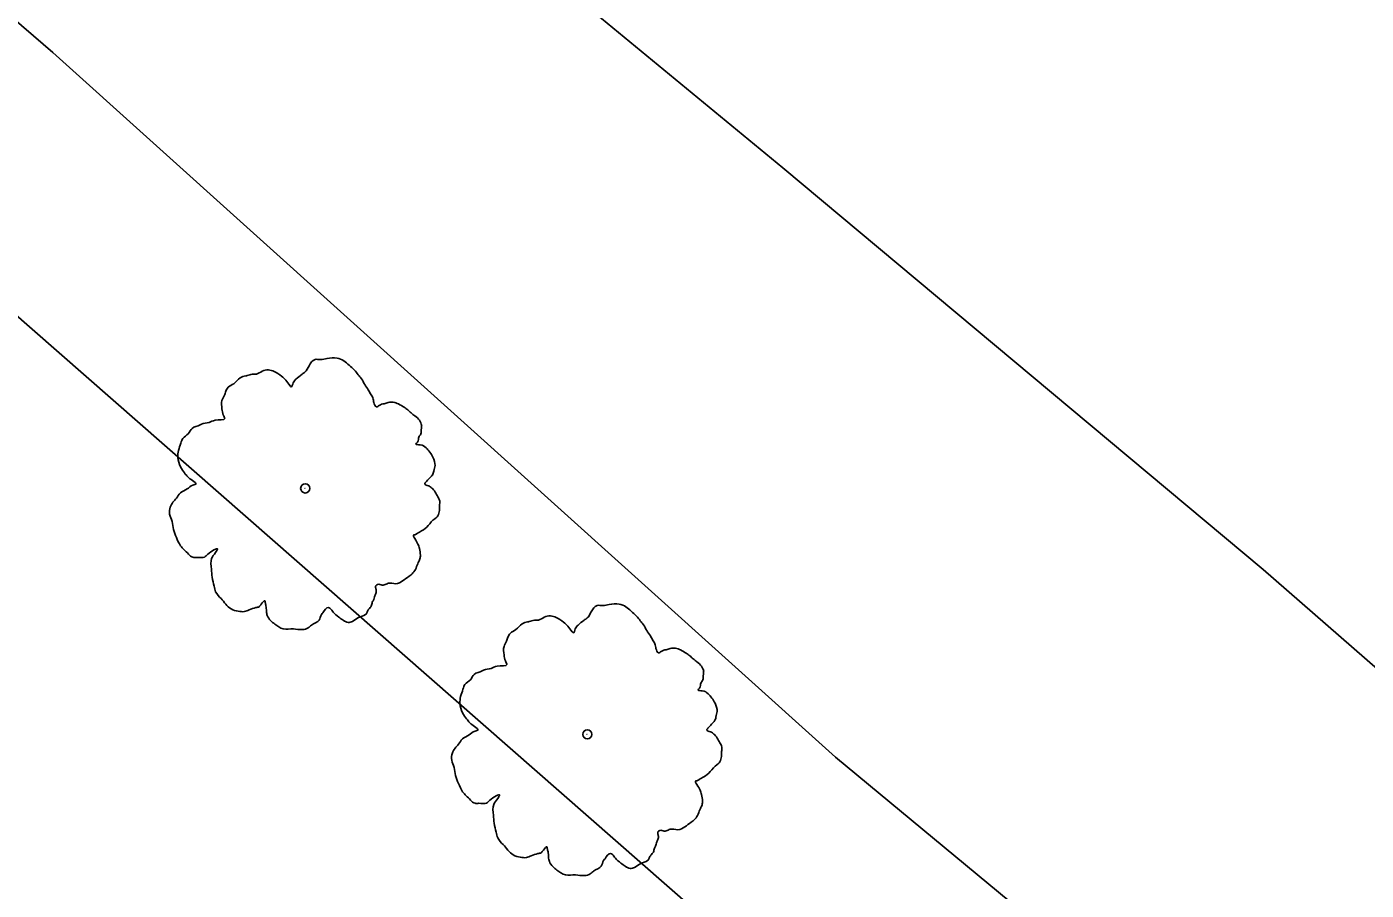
# Model space of a CAD drawing. Extents: x 2076109 to 2080761, y 592812 to 596750.
# Drawn here: x 2076605.7 to 2076678.1, y 596486.2 to 596532.9 of the extents above; entities that cross this region are included whole.
import ezdxf

# ---------------------------------------------------------------- set-up
doc = ezdxf.new("R2010")
doc.units = 0
for name, color, linetype in [('RD_EX_Fence_ChLk', 7, 'Continuous'), ('RD_EX_Road', 7, 'Continuous'), ('RD_EX_VEG', 7, 'Continuous')]:
    doc.layers.add(name, color=color, linetype=linetype)

msp = doc.modelspace()

# ---------------------------------------------------------------- linework, layer by layer
at = {"layer": 'RD_EX_Fence_ChLk'}
msp.add_lwpolyline([(2076421.668, 596703.843), (2076420.038, 596678.46), (2076435.005, 596664.993), (2076476.983, 596628.766), (2076494.9, 596613.54), (2076529.017, 596583.471), (2076547.459, 596566.346), (2076588.835, 596531.527), (2076656.07, 596472.58), (2076690.893, 596443.2), (2076724.418, 596413.806), (2076777.764, 596368.897), (2076804.644, 596345.734), (2076822.972, 596329.732)], dxfattribs=at)
msp.add_lwpolyline([(2076421.668, 596703.843), (2076420.038, 596678.46), (2076435.005, 596664.993), (2076476.983, 596628.766), (2076494.9, 596613.54), (2076529.017, 596583.471), (2076547.459, 596566.346), (2076588.835, 596531.527), (2076656.07, 596472.58), (2076690.893, 596443.2), (2076724.418, 596413.806), (2076777.764, 596368.897), (2076804.644, 596345.734), (2076822.972, 596329.732)], dxfattribs=at)
at = {"layer": 'RD_EX_Road'}
for points in [[(2076842.973, 596352.709), (2076832.374, 596362.191), (2076820.522, 596371.997), (2076794.637, 596393.547), (2076774.424, 596413.165), (2076753.989, 596431.612), (2076731.694, 596450.012), (2076701.653, 596478.129), (2076672.55, 596503.523), (2076646.559, 596525.277), (2076627.865, 596540.707), (2076592.818, 596570.887), (2076568.976, 596591.665), (2076548.544, 596609.335), (2076527.99, 596626.43), (2076515.098, 596637.294), (2076494.851, 596655.125), (2076477.271, 596670.307), (2076468.82, 596677.296), (2076461.987, 596669.181), (2076455.154, 596661.065)], [(2076842.973, 596352.709), (2076832.374, 596362.191), (2076820.522, 596371.997), (2076794.637, 596393.547), (2076774.424, 596413.165), (2076753.989, 596431.612), (2076731.694, 596450.012), (2076701.653, 596478.129), (2076672.55, 596503.523), (2076646.559, 596525.277), (2076627.865, 596540.707), (2076592.818, 596570.887), (2076568.976, 596591.665), (2076548.544, 596609.335), (2076527.99, 596626.43), (2076515.098, 596637.294), (2076494.851, 596655.125), (2076477.271, 596670.307), (2076468.82, 596677.296), (2076461.987, 596669.181), (2076455.154, 596661.065)], [(2076455.154, 596661.065), (2076476.627, 596642.917), (2076494.954, 596628.339), (2076515.983, 596609.906), (2076530.882, 596597.767), (2076547.597, 596583.482), (2076561.229, 596571.309), (2076579.885, 596554.587), (2076592.312, 596544.262), (2076607.069, 596531.521), (2076649.412, 596493.371), (2076665.891, 596479.715), (2076693.101, 596458.592), (2076737.128, 596423.644), (2076779.568, 596383.195), (2076807.067, 596359.785), (2076830.546, 596340.856)], [(2076455.154, 596661.065), (2076476.627, 596642.917), (2076494.954, 596628.339), (2076515.983, 596609.906), (2076530.882, 596597.767), (2076547.597, 596583.482), (2076561.229, 596571.309), (2076579.885, 596554.587), (2076592.312, 596544.262), (2076607.069, 596531.521), (2076649.412, 596493.371), (2076665.891, 596479.715), (2076693.101, 596458.592), (2076737.128, 596423.644), (2076779.568, 596383.195), (2076807.067, 596359.785), (2076830.546, 596340.856)]]:
    msp.add_lwpolyline(points, dxfattribs=at)
at = {"layer": 'RD_EX_VEG'}
for centre, radius in [((2076620.728, 596507.918), 0.25), ((2076620.728, 596507.918), 0.25), ((2076620.706, 596507.92), 0.0001), ((2076620.706, 596507.92), 0.0001), ((2076635.988, 596494.601), 0.25), ((2076635.988, 596494.601), 0.25), ((2076635.965, 596494.603), 0.0001), ((2076635.965, 596494.603), 0.0001)]:
    msp.add_circle(centre, radius, dxfattribs=at)
for points in [[(2076627.032, 596511.331), (2076626.906, 596511.605), (2076626.659, 596511.838), (2076626.449, 596512.007), (2076626.273, 596512.165), (2076626.075, 596512.312), (2076625.775, 596512.487), (2076625.491, 596512.584), (2076625.212, 596512.57), (2076624.991, 596512.503), (2076624.727, 596512.411), (2076624.575, 596512.325), (2076624.492, 596512.421), (2076624.44, 596512.564), (2076624.382, 596512.819), (2076624.259, 596513.036), (2076624.136, 596513.254), (2076623.942, 596513.546), (2076623.77, 596513.85), (2076623.591, 596514.065), (2076623.388, 596514.323), (2076623.094, 596514.588), (2076622.813, 596514.831), (2076622.448, 596514.969), (2076621.912, 596514.953), (2076621.546, 596514.889), (2076621.255, 596514.897), (2076620.937, 596514.545), (2076620.718, 596514.22), (2076620.557, 596514.1), (2076620.224, 596513.826), (2076620.077, 596513.628), (2076619.965, 596513.421), (2076619.906, 596513.474), (2076619.678, 596513.776), (2076619.444, 596513.987), (2076619.039, 596514.246), (2076618.732, 596514.331), (2076618.4, 596514.259), (2076618.083, 596514.108), (2076617.86, 596514.097), (2076617.584, 596514.027), (2076617.506, 596514.011), (2076617.199, 596513.895), (2076616.857, 596513.586), (2076616.564, 596513.393), (2076616.43, 596513.173), (2076616.352, 596512.956), (2076616.22, 596512.681), (2076616.221, 596512.222), (2076616.294, 596511.89), (2076616.371, 596511.704), (2076615.85, 596511.61), (2076615.521, 596511.482), (2076615.111, 596511.394), (2076615.046, 596511.357), (2076614.608, 596511.166), (2076614.399, 596510.876), (2076614.11, 596510.626), (2076614, 596510.363), (2076613.874, 596509.976), (2076613.839, 596509.583), (2076613.976, 596509.086), (2076614.194, 596508.751), (2076614.63, 596508.336), (2076614.818, 596508.156), (2076614.653, 596508.092), (2076614.339, 596507.885), (2076613.97, 596507.676), (2076613.761, 596507.386), (2076613.571, 596507.163), (2076613.427, 596506.91), (2076613.391, 596506.516), (2076613.523, 596506.131), (2076613.601, 596505.688), (2076613.757, 596505.259), (2076613.982, 596504.812), (2076614.407, 596504.364), (2076614.652, 596504.186), (2076614.853, 596504.185), (2076615.278, 596504.196), (2076615.449, 596504.35), (2076615.983, 596504.623), (2076615.88, 596504.45), (2076615.662, 596504.126), (2076615.647, 596503.543), (2076615.691, 596503.109), (2076615.794, 596502.622), (2076615.877, 596502.324), (2076616.176, 596501.948), (2076616.426, 596501.658), (2076616.719, 596501.394), (2076617.106, 596501.268), (2076617.431, 596501.251), (2076617.695, 596501.343), (2076618.058, 596501.462), (2076618.235, 596501.505)], [(2076627.032, 596511.331), (2076626.906, 596511.605), (2076626.659, 596511.838), (2076626.449, 596512.007), (2076626.273, 596512.165), (2076626.075, 596512.312), (2076625.775, 596512.487), (2076625.491, 596512.584), (2076625.212, 596512.57), (2076624.991, 596512.503), (2076624.727, 596512.411), (2076624.575, 596512.325), (2076624.492, 596512.421), (2076624.44, 596512.564), (2076624.382, 596512.819), (2076624.259, 596513.036), (2076624.136, 596513.254), (2076623.942, 596513.546), (2076623.77, 596513.85), (2076623.591, 596514.065), (2076623.388, 596514.323), (2076623.094, 596514.588), (2076622.813, 596514.831), (2076622.448, 596514.969), (2076621.912, 596514.953), (2076621.546, 596514.889), (2076621.255, 596514.897), (2076620.937, 596514.545), (2076620.718, 596514.22), (2076620.557, 596514.1), (2076620.224, 596513.826), (2076620.077, 596513.628), (2076619.965, 596513.421), (2076619.906, 596513.474), (2076619.678, 596513.776), (2076619.444, 596513.987), (2076619.039, 596514.246), (2076618.732, 596514.331), (2076618.4, 596514.259), (2076618.083, 596514.108), (2076617.86, 596514.097), (2076617.584, 596514.027), (2076617.506, 596514.011), (2076617.199, 596513.895), (2076616.857, 596513.586), (2076616.564, 596513.393), (2076616.43, 596513.173), (2076616.352, 596512.956), (2076616.22, 596512.681), (2076616.221, 596512.222), (2076616.294, 596511.89), (2076616.371, 596511.704), (2076615.85, 596511.61), (2076615.521, 596511.482), (2076615.111, 596511.394), (2076615.046, 596511.357), (2076614.608, 596511.166), (2076614.399, 596510.876), (2076614.11, 596510.626), (2076614, 596510.363), (2076613.874, 596509.976), (2076613.839, 596509.583), (2076613.976, 596509.086), (2076614.194, 596508.751), (2076614.63, 596508.336), (2076614.818, 596508.156), (2076614.653, 596508.092), (2076614.339, 596507.885), (2076613.97, 596507.676), (2076613.761, 596507.386), (2076613.571, 596507.163), (2076613.427, 596506.91), (2076613.391, 596506.516), (2076613.523, 596506.131), (2076613.601, 596505.688), (2076613.757, 596505.259), (2076613.982, 596504.812), (2076614.407, 596504.364), (2076614.652, 596504.186), (2076614.853, 596504.185), (2076615.278, 596504.196), (2076615.449, 596504.35), (2076615.983, 596504.623), (2076615.88, 596504.45), (2076615.662, 596504.126), (2076615.647, 596503.543), (2076615.691, 596503.109), (2076615.794, 596502.622), (2076615.877, 596502.324), (2076616.176, 596501.948), (2076616.426, 596501.658), (2076616.719, 596501.394), (2076617.106, 596501.268), (2076617.431, 596501.251), (2076617.695, 596501.343), (2076618.058, 596501.462), (2076618.235, 596501.505)], [(2076618.235, 596501.505), (2076618.351, 596501.656), (2076618.543, 596501.822), (2076618.559, 596501.745), (2076618.601, 596501.568), (2076618.628, 596501.267), (2076618.673, 596501.035), (2076618.855, 596500.764), (2076619.077, 596500.574), (2076619.538, 596500.318), (2076620.086, 596500.312), (2076620.57, 596500.27), (2076620.889, 596500.365), (2076621.061, 596500.519), (2076621.483, 596500.787), (2076621.602, 596501.084), (2076621.687, 596501.189), (2076621.985, 596501.472), (2076622.066, 596501.432), (2076622.245, 596501.217), (2076622.538, 596500.952), (2076622.782, 596500.775), (2076623.045, 596500.665), (2076623.278, 596500.711), (2076623.613, 596500.929), (2076623.986, 596501.082), (2076624.08, 596501.221), (2076624.161, 596501.382), (2076624.298, 596501.546), (2076624.355, 596501.75), (2076624.436, 596501.911), (2076624.474, 596502.047), (2076624.543, 596502.23), (2076624.565, 596502.444), (2076624.535, 596502.599), (2076624.641, 596502.716), (2076624.889, 596502.684), (2076625, 596502.69), (2076625.209, 596502.779), (2076625.624, 596502.755), (2076625.996, 596502.908), (2076626.342, 596503.161), (2076626.556, 596503.34), (2076626.722, 596503.606), (2076626.841, 596503.903), (2076626.932, 596504.098), (2076626.954, 596504.311), (2076626.903, 596504.656), (2076626.823, 596504.898), (2076626.651, 596505.202), (2076626.596, 596505.401), (2076626.652, 596505.404), (2076626.783, 596505.478), (2076627.022, 596505.613), (2076627.377, 596505.9), (2076627.738, 596506.276), (2076627.76, 596506.288), (2076627.928, 596506.498), (2076627.991, 596506.793), (2076627.992, 596506.994), (2076628.002, 596507.23), (2076627.901, 596507.459), (2076627.754, 596507.72), (2076627.575, 596507.935), (2076627.389, 596508.06), (2076627.194, 596508.151), (2076627.288, 596508.29), (2076627.5, 596508.524), (2076627.606, 596508.642), (2076627.684, 596508.858), (2076627.747, 596509.152), (2076627.635, 596509.605), (2076627.262, 596510.112), (2076626.94, 596510.275), (2076626.714, 596510.319), (2076626.798, 596510.424), (2076626.874, 596510.697), (2076626.977, 596510.87), (2076627, 596511.084), (2076627.013, 596511.263), (2076627.007, 596511.375)], [(2076618.235, 596501.505), (2076618.351, 596501.656), (2076618.543, 596501.822), (2076618.559, 596501.745), (2076618.601, 596501.568), (2076618.628, 596501.267), (2076618.673, 596501.035), (2076618.855, 596500.764), (2076619.077, 596500.574), (2076619.538, 596500.318), (2076620.086, 596500.312), (2076620.57, 596500.27), (2076620.889, 596500.365), (2076621.061, 596500.519), (2076621.483, 596500.787), (2076621.602, 596501.084), (2076621.687, 596501.189), (2076621.985, 596501.472), (2076622.066, 596501.432), (2076622.245, 596501.217), (2076622.538, 596500.952), (2076622.782, 596500.775), (2076623.045, 596500.665), (2076623.278, 596500.711), (2076623.613, 596500.929), (2076623.986, 596501.082), (2076624.08, 596501.221), (2076624.161, 596501.382), (2076624.298, 596501.546), (2076624.355, 596501.75), (2076624.436, 596501.911), (2076624.474, 596502.047), (2076624.543, 596502.23), (2076624.565, 596502.444), (2076624.535, 596502.599), (2076624.641, 596502.716), (2076624.889, 596502.684), (2076625, 596502.69), (2076625.209, 596502.779), (2076625.624, 596502.755), (2076625.996, 596502.908), (2076626.342, 596503.161), (2076626.556, 596503.34), (2076626.722, 596503.606), (2076626.841, 596503.903), (2076626.932, 596504.098), (2076626.954, 596504.311), (2076626.903, 596504.656), (2076626.823, 596504.898), (2076626.651, 596505.202), (2076626.596, 596505.401), (2076626.652, 596505.404), (2076626.783, 596505.478), (2076627.022, 596505.613), (2076627.377, 596505.9), (2076627.738, 596506.276), (2076627.76, 596506.288), (2076627.928, 596506.498), (2076627.991, 596506.793), (2076627.992, 596506.994), (2076628.002, 596507.23), (2076627.901, 596507.459), (2076627.754, 596507.72), (2076627.575, 596507.935), (2076627.389, 596508.06), (2076627.194, 596508.151), (2076627.288, 596508.29), (2076627.5, 596508.524), (2076627.606, 596508.642), (2076627.684, 596508.858), (2076627.747, 596509.152), (2076627.635, 596509.605), (2076627.262, 596510.112), (2076626.94, 596510.275), (2076626.714, 596510.319), (2076626.798, 596510.424), (2076626.874, 596510.697), (2076626.977, 596510.87), (2076627, 596511.084), (2076627.013, 596511.263), (2076627.007, 596511.375)], [(2076642.291, 596498.015), (2076642.166, 596498.288), (2076641.919, 596498.521), (2076641.709, 596498.69), (2076641.533, 596498.849), (2076641.335, 596498.995), (2076641.035, 596499.17), (2076640.75, 596499.267), (2076640.471, 596499.253), (2076640.251, 596499.186), (2076639.987, 596499.094), (2076639.835, 596499.008), (2076639.752, 596499.104), (2076639.699, 596499.247), (2076639.642, 596499.502), (2076639.519, 596499.719), (2076639.396, 596499.937), (2076639.202, 596500.229), (2076639.03, 596500.533), (2076638.851, 596500.748), (2076638.647, 596501.006), (2076638.354, 596501.271), (2076638.073, 596501.514), (2076637.708, 596501.652), (2076637.172, 596501.636), (2076636.806, 596501.572), (2076636.514, 596501.58), (2076636.197, 596501.228), (2076635.978, 596500.903), (2076635.816, 596500.783), (2076635.484, 596500.509), (2076635.337, 596500.311), (2076635.224, 596500.104), (2076635.166, 596500.157), (2076634.938, 596500.459), (2076634.703, 596500.67), (2076634.298, 596500.929), (2076633.992, 596501.015), (2076633.66, 596500.942), (2076633.343, 596500.791), (2076633.12, 596500.78), (2076632.844, 596500.71), (2076632.766, 596500.694), (2076632.459, 596500.578), (2076632.116, 596500.27), (2076631.824, 596500.076), (2076631.69, 596499.856), (2076631.611, 596499.64), (2076631.48, 596499.364), (2076631.481, 596498.906), (2076631.554, 596498.574), (2076631.631, 596498.387), (2076631.11, 596498.294), (2076630.78, 596498.165), (2076630.371, 596498.077), (2076630.306, 596498.04), (2076629.868, 596497.85), (2076629.659, 596497.559), (2076629.369, 596497.309), (2076629.26, 596497.046), (2076629.134, 596496.659), (2076629.098, 596496.266), (2076629.236, 596495.769), (2076629.454, 596495.434), (2076629.889, 596495.02), (2076630.078, 596494.839), (2076629.913, 596494.775), (2076629.599, 596494.568), (2076629.229, 596494.359), (2076629.02, 596494.069), (2076628.83, 596493.846), (2076628.687, 596493.593), (2076628.651, 596493.199), (2076628.782, 596492.815), (2076628.861, 596492.371), (2076629.017, 596491.942), (2076629.241, 596491.495), (2076629.667, 596491.047), (2076629.911, 596490.869), (2076630.113, 596490.868), (2076630.537, 596490.879), (2076630.709, 596491.033), (2076631.243, 596491.307), (2076631.14, 596491.133), (2076630.921, 596490.809), (2076630.906, 596490.226), (2076630.951, 596489.792), (2076631.054, 596489.305), (2076631.137, 596489.007), (2076631.436, 596488.631), (2076631.685, 596488.341), (2076631.979, 596488.077), (2076632.366, 596487.951), (2076632.691, 596487.934), (2076632.955, 596488.026), (2076633.318, 596488.145), (2076633.495, 596488.188)], [(2076642.291, 596498.015), (2076642.166, 596498.288), (2076641.919, 596498.521), (2076641.709, 596498.69), (2076641.533, 596498.849), (2076641.335, 596498.995), (2076641.035, 596499.17), (2076640.75, 596499.267), (2076640.471, 596499.253), (2076640.251, 596499.186), (2076639.987, 596499.094), (2076639.835, 596499.008), (2076639.752, 596499.104), (2076639.699, 596499.247), (2076639.642, 596499.502), (2076639.519, 596499.719), (2076639.396, 596499.937), (2076639.202, 596500.229), (2076639.03, 596500.533), (2076638.851, 596500.748), (2076638.647, 596501.006), (2076638.354, 596501.271), (2076638.073, 596501.514), (2076637.708, 596501.652), (2076637.172, 596501.636), (2076636.806, 596501.572), (2076636.514, 596501.58), (2076636.197, 596501.228), (2076635.978, 596500.903), (2076635.816, 596500.783), (2076635.484, 596500.509), (2076635.337, 596500.311), (2076635.224, 596500.104), (2076635.166, 596500.157), (2076634.938, 596500.459), (2076634.703, 596500.67), (2076634.298, 596500.929), (2076633.992, 596501.015), (2076633.66, 596500.942), (2076633.343, 596500.791), (2076633.12, 596500.78), (2076632.844, 596500.71), (2076632.766, 596500.694), (2076632.459, 596500.578), (2076632.116, 596500.27), (2076631.824, 596500.076), (2076631.69, 596499.856), (2076631.611, 596499.64), (2076631.48, 596499.364), (2076631.481, 596498.906), (2076631.554, 596498.574), (2076631.631, 596498.387), (2076631.11, 596498.294), (2076630.78, 596498.165), (2076630.371, 596498.077), (2076630.306, 596498.04), (2076629.868, 596497.85), (2076629.659, 596497.559), (2076629.369, 596497.309), (2076629.26, 596497.046), (2076629.134, 596496.659), (2076629.098, 596496.266), (2076629.236, 596495.769), (2076629.454, 596495.434), (2076629.889, 596495.02), (2076630.078, 596494.839), (2076629.913, 596494.775), (2076629.599, 596494.568), (2076629.229, 596494.359), (2076629.02, 596494.069), (2076628.83, 596493.846), (2076628.687, 596493.593), (2076628.651, 596493.199), (2076628.782, 596492.815), (2076628.861, 596492.371), (2076629.017, 596491.942), (2076629.241, 596491.495), (2076629.667, 596491.047), (2076629.911, 596490.869), (2076630.113, 596490.868), (2076630.537, 596490.879), (2076630.709, 596491.033), (2076631.243, 596491.307), (2076631.14, 596491.133), (2076630.921, 596490.809), (2076630.906, 596490.226), (2076630.951, 596489.792), (2076631.054, 596489.305), (2076631.137, 596489.007), (2076631.436, 596488.631), (2076631.685, 596488.341), (2076631.979, 596488.077), (2076632.366, 596487.951), (2076632.691, 596487.934), (2076632.955, 596488.026), (2076633.318, 596488.145), (2076633.495, 596488.188)], [(2076633.495, 596488.188), (2076633.61, 596488.339), (2076633.803, 596488.506), (2076633.818, 596488.428), (2076633.861, 596488.251), (2076633.887, 596487.95), (2076633.933, 596487.718), (2076634.115, 596487.447), (2076634.337, 596487.257), (2076634.798, 596487.001), (2076635.346, 596486.995), (2076635.83, 596486.953), (2076636.149, 596487.048), (2076636.32, 596487.202), (2076636.743, 596487.47), (2076636.862, 596487.767), (2076636.946, 596487.872), (2076637.245, 596488.156), (2076637.326, 596488.115), (2076637.504, 596487.9), (2076637.798, 596487.636), (2076638.042, 596487.458), (2076638.305, 596487.348), (2076638.537, 596487.394), (2076638.873, 596487.612), (2076639.246, 596487.765), (2076639.339, 596487.905), (2076639.421, 596488.065), (2076639.558, 596488.229), (2076639.614, 596488.433), (2076639.696, 596488.594), (2076639.733, 596488.73), (2076639.803, 596488.913), (2076639.825, 596489.127), (2076639.795, 596489.282), (2076639.901, 596489.399), (2076640.149, 596489.367), (2076640.26, 596489.373), (2076640.468, 596489.462), (2076640.883, 596489.438), (2076641.256, 596489.592), (2076641.601, 596489.844), (2076641.816, 596490.023), (2076641.981, 596490.289), (2076642.101, 596490.586), (2076642.191, 596490.781), (2076642.214, 596490.994), (2076642.163, 596491.339), (2076642.083, 596491.581), (2076641.911, 596491.885), (2076641.856, 596492.084), (2076641.912, 596492.087), (2076642.042, 596492.161), (2076642.282, 596492.296), (2076642.636, 596492.583), (2076642.997, 596492.959), (2076643.019, 596492.972), (2076643.187, 596493.182), (2076643.251, 596493.476), (2076643.252, 596493.677), (2076643.262, 596493.913), (2076643.161, 596494.143), (2076643.013, 596494.404), (2076642.834, 596494.618), (2076642.649, 596494.743), (2076642.454, 596494.834), (2076642.548, 596494.973), (2076642.759, 596495.207), (2076642.865, 596495.325), (2076642.944, 596495.541), (2076643.007, 596495.835), (2076642.894, 596496.289), (2076642.522, 596496.795), (2076642.2, 596496.958), (2076641.974, 596497.002), (2076642.058, 596497.107), (2076642.134, 596497.38), (2076642.237, 596497.553), (2076642.259, 596497.767), (2076642.273, 596497.946), (2076642.267, 596498.058)], [(2076633.495, 596488.188), (2076633.61, 596488.339), (2076633.803, 596488.506), (2076633.818, 596488.428), (2076633.861, 596488.251), (2076633.887, 596487.95), (2076633.933, 596487.718), (2076634.115, 596487.447), (2076634.337, 596487.257), (2076634.798, 596487.001), (2076635.346, 596486.995), (2076635.83, 596486.953), (2076636.149, 596487.048), (2076636.32, 596487.202), (2076636.743, 596487.47), (2076636.862, 596487.767), (2076636.946, 596487.872), (2076637.245, 596488.156), (2076637.326, 596488.115), (2076637.504, 596487.9), (2076637.798, 596487.636), (2076638.042, 596487.458), (2076638.305, 596487.348), (2076638.537, 596487.394), (2076638.873, 596487.612), (2076639.246, 596487.765), (2076639.339, 596487.905), (2076639.421, 596488.065), (2076639.558, 596488.229), (2076639.614, 596488.433), (2076639.696, 596488.594), (2076639.733, 596488.73), (2076639.803, 596488.913), (2076639.825, 596489.127), (2076639.795, 596489.282), (2076639.901, 596489.399), (2076640.149, 596489.367), (2076640.26, 596489.373), (2076640.468, 596489.462), (2076640.883, 596489.438), (2076641.256, 596489.592), (2076641.601, 596489.844), (2076641.816, 596490.023), (2076641.981, 596490.289), (2076642.101, 596490.586), (2076642.191, 596490.781), (2076642.214, 596490.994), (2076642.163, 596491.339), (2076642.083, 596491.581), (2076641.911, 596491.885), (2076641.856, 596492.084), (2076641.912, 596492.087), (2076642.042, 596492.161), (2076642.282, 596492.296), (2076642.636, 596492.583), (2076642.997, 596492.959), (2076643.019, 596492.972), (2076643.187, 596493.182), (2076643.251, 596493.476), (2076643.252, 596493.677), (2076643.262, 596493.913), (2076643.161, 596494.143), (2076643.013, 596494.404), (2076642.834, 596494.618), (2076642.649, 596494.743), (2076642.454, 596494.834), (2076642.548, 596494.973), (2076642.759, 596495.207), (2076642.865, 596495.325), (2076642.944, 596495.541), (2076643.007, 596495.835), (2076642.894, 596496.289), (2076642.522, 596496.795), (2076642.2, 596496.958), (2076641.974, 596497.002), (2076642.058, 596497.107), (2076642.134, 596497.38), (2076642.237, 596497.553), (2076642.259, 596497.767), (2076642.273, 596497.946), (2076642.267, 596498.058)]]:
    msp.add_spline(points, degree=3, dxfattribs=at)

doc.saveas('drawing.dxf')
